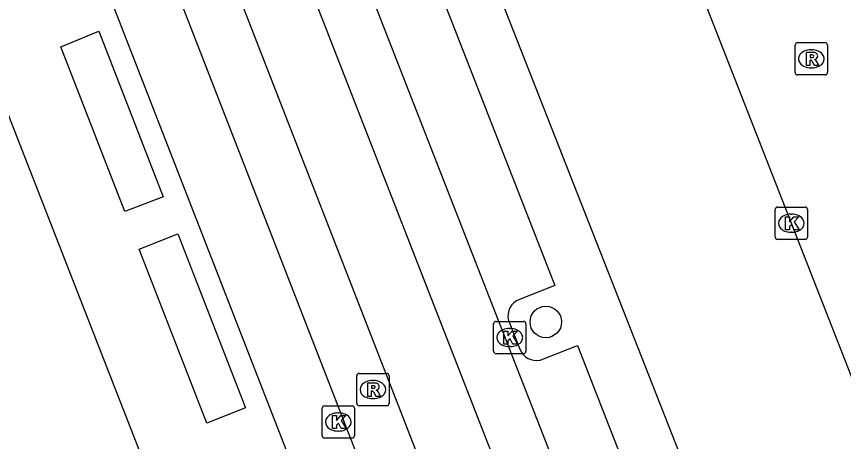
# Model space of a CAD drawing. Extents: x 159689 to 160786, y 387323 to 388339.
# Drawn here: x 160199.12 to 160224.72, y 387761.31 to 387774.47 of the extents above; entities that cross this region are included whole.
import ezdxf

# ---------------------------------------------------------------- set-up
doc = ezdxf.new("R2010")
doc.units = 0
for name, color, linetype in [('IMGEO_Boom', 7, 'Continuous'), ('IMGEO_Kolk', 7, 'Continuous'), ('IMGEO_Rijbaan_lokaal_gesloten', 7, 'Continuous'), ('IMGEO_Rijbaan_lokaal_open', 7, 'Continuous'), ('IMGEO_Rioolput', 7, 'Continuous'), ('IMGEO_Voetpad_open', 7, 'Continuous')]:
    doc.layers.add(name, color=color, linetype=linetype)

msp = doc.modelspace()

# ---------------------------------------------------------------- linework, layer by layer
at = {"layer": 'IMGEO_Boom'}
msp.add_circle((160215.508, 387765.017), 0.489, dxfattribs=at)
at = {"layer": 'IMGEO_Kolk'}
for p, q in [((160222.609, 387767.645), (160222.609, 387768.497)), ((160222.684, 387768.571), (160223.536, 387768.571)), ((160223.61, 387768.497), (160223.61, 387767.645)), ((160223.097, 387768.351), (160223.122, 387768.351)), ((160223.12, 387767.791), (160223.095, 387767.791)), ((160223.536, 387767.571), (160222.684, 387767.571)), ((160213.891, 387764.106), (160213.891, 387764.958)), ((160213.966, 387765.032), (160214.818, 387765.032)), ((160214.892, 387764.958), (160214.892, 387764.106)), ((160214.379, 387764.812), (160214.404, 387764.812)), ((160214.402, 387764.252), (160214.377, 387764.252)), ((160214.818, 387764.032), (160213.966, 387764.032)), ((160208.582, 387761.491), (160208.582, 387762.343)), ((160208.657, 387762.417), (160209.509, 387762.417)), ((160209.583, 387762.343), (160209.583, 387761.491)), ((160209.07, 387762.197), (160209.095, 387762.197)), ((160209.093, 387761.637), (160209.068, 387761.637)), ((160209.509, 387761.417), (160208.657, 387761.417))]:
    msp.add_line(p, q, dxfattribs=at)
for points in [[(160222.609, 387767.645), (160222.609, 387768.497)], [(160222.684, 387768.571), (160223.536, 387768.571)], [(160223.61, 387768.497), (160223.61, 387767.645)], [(160222.93, 387768.271), (160223.053, 387768.271), (160223.053, 387768.12), (160223.183, 387768.271), (160223.347, 387768.271), (160223.201, 387768.12), (160223.354, 387767.871), (160223.202, 387767.871), (160223.117, 387768.035), (160223.053, 387767.968), (160223.053, 387767.871), (160222.93, 387767.871), (160222.93, 387768.271)], [(160223.536, 387767.571), (160222.684, 387767.571)], [(160213.891, 387764.106), (160213.891, 387764.958)], [(160213.966, 387765.032), (160214.818, 387765.032)], [(160214.892, 387764.958), (160214.892, 387764.106)], [(160214.212, 387764.732), (160214.335, 387764.732), (160214.335, 387764.581), (160214.465, 387764.732), (160214.629, 387764.732), (160214.483, 387764.581), (160214.636, 387764.332), (160214.484, 387764.332), (160214.399, 387764.496), (160214.335, 387764.429), (160214.335, 387764.332), (160214.212, 387764.332), (160214.212, 387764.732)], [(160214.818, 387764.032), (160213.966, 387764.032)], [(160208.582, 387761.491), (160208.582, 387762.343)], [(160208.657, 387762.417), (160209.509, 387762.417)], [(160209.583, 387762.343), (160209.583, 387761.491)], [(160208.903, 387762.117), (160209.026, 387762.117), (160209.026, 387761.966), (160209.156, 387762.117), (160209.32, 387762.117), (160209.174, 387761.966), (160209.327, 387761.717), (160209.175, 387761.717), (160209.09, 387761.881), (160209.026, 387761.814), (160209.026, 387761.717), (160208.903, 387761.717), (160208.903, 387762.117)], [(160209.509, 387761.417), (160208.657, 387761.417)]]:
    msp.add_lwpolyline(points, dxfattribs=at)
for centre, start, end in [((160222.686, 387768.495), 91.552, 178.448), ((160222.686, 387768.495), 91.552, 178.448), ((160223.534, 387768.495), 1.552, 88.448), ((160223.534, 387768.495), 1.552, 88.448), ((160222.686, 387767.647), 181.552, 268.448), ((160222.686, 387767.647), 181.552, 268.448), ((160223.534, 387767.647), 271.552, 358.448), ((160223.534, 387767.647), 271.552, 358.448), ((160213.968, 387764.956), 91.552, 178.448), ((160213.968, 387764.956), 91.552, 178.448), ((160214.816, 387764.956), 1.552, 88.448), ((160214.816, 387764.956), 1.552, 88.448), ((160213.968, 387764.108), 181.552, 268.448), ((160213.968, 387764.108), 181.552, 268.448), ((160214.816, 387764.108), 271.552, 358.448), ((160214.816, 387764.108), 271.552, 358.448), ((160208.659, 387762.341), 91.552, 178.448), ((160208.659, 387762.341), 91.552, 178.448), ((160209.507, 387762.341), 1.552, 88.448), ((160209.507, 387762.341), 1.552, 88.448), ((160208.659, 387761.493), 181.552, 268.448), ((160208.659, 387761.493), 181.552, 268.448), ((160209.507, 387761.493), 271.552, 358.448), ((160209.507, 387761.493), 271.552, 358.448)]:
    msp.add_arc(centre, 0.0765, start, end, dxfattribs=at)
for centre, major_axis, ratio, start_param, end_param in [((160223.096, 387768.071), (-0.387, 0.002), 0.722429, 4.712389, 7.853982), ((160223.121, 387768.071), (-0.39, 0.002), 0.717154, 1.570796, 4.712389), ((160214.378, 387764.532), (-0.387, 0.002), 0.722429, 4.712389, 7.853982), ((160214.403, 387764.532), (-0.39, 0.002), 0.717154, 1.570796, 4.712389), ((160209.069, 387761.917), (-0.387, 0.002), 0.722429, 4.712389, 7.853982), ((160209.094, 387761.917), (-0.39, 0.002), 0.717154, 1.570796, 4.712389)]:
    msp.add_ellipse(centre, major_axis=major_axis, ratio=ratio, start_param=start_param, end_param=end_param, dxfattribs=at)
at = {"layer": 'IMGEO_Rijbaan_lokaal_gesloten'}
for points in [[(160197.99, 387801.653), (160205.298, 387782.827), (160220.37, 387744.173)], [(160199.88, 387801.298), (160221.396, 387746.23)], [(160218.348, 387743.414), (160195.962, 387800.895)], [(160216.695, 387742.811), (160194.351, 387800.269)]]:
    msp.add_lwpolyline(points, dxfattribs=at)
at = {"layer": 'IMGEO_Rijbaan_lokaal_open'}
msp.add_lwpolyline([(160206.623, 387810.174), (160230.188, 387750), (160231.13, 387747.595)], dxfattribs=at)
at = {"layer": 'IMGEO_Rioolput'}
for p, q in [((160223.23, 387772.738), (160223.23, 387773.59)), ((160223.305, 387773.664), (160224.157, 387773.664)), ((160224.231, 387773.59), (160224.231, 387772.738)), ((160223.718, 387773.444), (160223.743, 387773.444)), ((160223.741, 387772.884), (160223.716, 387772.884)), ((160224.157, 387772.664), (160223.305, 387772.664)), ((160209.654, 387762.496), (160209.654, 387763.348)), ((160209.729, 387763.422), (160210.581, 387763.422)), ((160210.655, 387763.348), (160210.655, 387762.496)), ((160210.142, 387763.202), (160210.167, 387763.202)), ((160210.165, 387762.642), (160210.14, 387762.642)), ((160210.581, 387762.422), (160209.729, 387762.422))]:
    msp.add_line(p, q, dxfattribs=at)
for points in [[(160223.23, 387772.738), (160223.23, 387773.59)], [(160223.305, 387773.664), (160224.157, 387773.664)], [(160224.231, 387773.59), (160224.231, 387772.738)], [(160223.819, 387773.362), (160223.567, 387773.364), (160223.567, 387772.964)], [(160223.567, 387772.964), (160223.691, 387772.964), (160223.691, 387773.126), (160223.702, 387773.126)], [(160223.745, 387773.283), (160223.691, 387773.283), (160223.691, 387773.202)], [(160223.691, 387773.202), (160223.743, 387773.202)], [(160223.749, 387773.097), (160223.82, 387772.964), (160223.96, 387772.964), (160223.895, 387773.09)], [(160224.157, 387772.664), (160223.305, 387772.664)], [(160209.654, 387762.496), (160209.654, 387763.348)], [(160209.729, 387763.422), (160210.581, 387763.422)], [(160210.655, 387763.348), (160210.655, 387762.496)], [(160210.243, 387763.12), (160209.991, 387763.122), (160209.991, 387762.722)], [(160209.991, 387762.722), (160210.115, 387762.722), (160210.115, 387762.884), (160210.126, 387762.884)], [(160210.169, 387763.041), (160210.115, 387763.041), (160210.115, 387762.96)], [(160210.115, 387762.96), (160210.167, 387762.96)], [(160210.173, 387762.855), (160210.244, 387762.722), (160210.384, 387762.722), (160210.319, 387762.848)], [(160210.581, 387762.422), (160209.729, 387762.422)]]:
    msp.add_lwpolyline(points, dxfattribs=at)
for centre, radius, start, end in [((160223.307, 387773.588), 0.0765, 91.552, 178.448), ((160223.307, 387773.588), 0.0765, 91.552, 178.448), ((160224.155, 387773.588), 0.0765, 1.552, 88.448), ((160224.155, 387773.588), 0.0765, 1.552, 88.448), ((160223.818, 387773.252), 0.109, 350.3612, 89.416), ((160223.701, 387773.073), 0.0533, 26.0293, 88.6989), ((160223.727, 387773.391), 0.19, 274.7715, 282.9687), ((160223.751, 387773.187), 0.0964, 77.0061, 93.1865), ((160223.765, 387773.244), 0.0378, 276.6634, 79.6772), ((160223.816, 387773.252), 0.112, 277.5842, 350.9817), ((160223.8, 387773.037), 0.108, 29.5134, 73.7905), ((160223.307, 387772.74), 0.0765, 181.552, 268.448), ((160223.307, 387772.74), 0.0765, 181.552, 268.448), ((160224.155, 387772.74), 0.0765, 271.552, 358.448), ((160224.155, 387772.74), 0.0765, 271.552, 358.448), ((160209.731, 387763.346), 0.0765, 91.552, 178.448), ((160209.731, 387763.346), 0.0765, 91.552, 178.448), ((160210.579, 387763.346), 0.0765, 1.552, 88.448), ((160210.579, 387763.346), 0.0765, 1.552, 88.448), ((160210.242, 387763.01), 0.109, 350.3612, 89.416), ((160210.125, 387762.831), 0.0533, 26.0293, 88.6989), ((160210.151, 387763.149), 0.19, 274.7715, 282.9687), ((160210.175, 387762.945), 0.0964, 77.0061, 93.1865), ((160210.189, 387763.002), 0.0378, 276.6634, 79.6772), ((160210.24, 387763.01), 0.112, 277.5842, 350.9817), ((160210.224, 387762.795), 0.108, 29.5134, 73.7905), ((160209.731, 387762.498), 0.0765, 181.552, 268.448), ((160209.731, 387762.498), 0.0765, 181.552, 268.448), ((160210.579, 387762.498), 0.0765, 271.552, 358.448), ((160210.579, 387762.498), 0.0765, 271.552, 358.448)]:
    msp.add_arc(centre, radius, start, end, dxfattribs=at)
for centre, major_axis, ratio, start_param, end_param in [((160223.717, 387773.164), (-0.387, 0.002), 0.722429, 4.712389, 7.853982), ((160223.742, 387773.164), (-0.39, 0.002), 0.717154, 1.570796, 4.712389), ((160210.141, 387762.922), (-0.387, 0.002), 0.722429, 4.712389, 7.853982), ((160210.166, 387762.922), (-0.39, 0.002), 0.717154, 1.570796, 4.712389)]:
    msp.add_ellipse(centre, major_axis=major_axis, ratio=ratio, start_param=start_param, end_param=end_param, dxfattribs=at)
at = {"layer": 'IMGEO_Voetpad_open'}
for points in [[(160228.512, 387748.846), (160224.963, 387747.426), (160223.951, 387750), (160202.748, 387803.957), (160202.691, 387804.113), (160202.58, 387804.493), (160202.503, 387804.882), (160202.461, 387805.277), (160202.454, 387805.674), (160202.483, 387806.069), (160202.547, 387806.461), (160202.646, 387806.845), (160202.778, 387807.219), (160202.944, 387807.579), (160203.141, 387807.924), (160203.368, 387808.249), (160203.623, 387808.553), (160203.905, 387808.832), (160204.21, 387809.086), (160204.537, 387809.311), (160204.882, 387809.506), (160206.623, 387810.174)], [(160187.14, 387801.445), (160206.17, 387752.701)], [(160214.579, 387742.795), (160192.781, 387798.769)], [(160208.106, 387782.557), (160209.198, 387783.005), (160215.787, 387766.139), (160214.694, 387765.712)], [(160200.485, 387773.533), (160201.662, 387774.024), (160203.662, 387768.886), (160202.471, 387768.431), (160200.485, 387773.533)], [(160202.912, 387767.273), (160204.117, 387767.741), (160206.213, 387762.351), (160205.013, 387761.877), (160202.912, 387767.273)], [(160214.353, 387765.065), (160214.707, 387764.168)], [(160215.328, 387763.835), (160216.492, 387764.284), (160222.971, 387747.662)]]:
    msp.add_lwpolyline(points, dxfattribs=at)
for centre, radius, start, end in [((160214.868, 387765.207), 0.534, 109.0035, 195.4138), ((160215.217, 387764.373), 0.55, 201.9261, 281.6706)]:
    msp.add_arc(centre, radius, start, end, dxfattribs=at)

doc.saveas('drawing.dxf')
